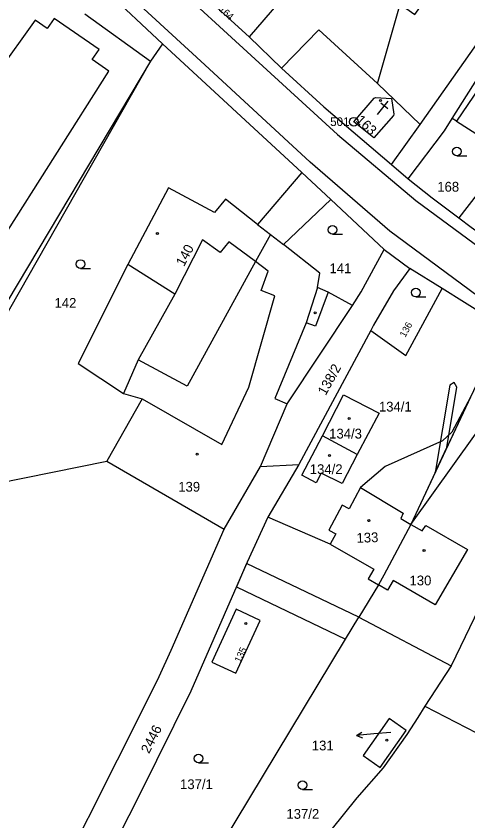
# Model space of a CAD drawing. Extents: x -504988 to -494607, y -1123820 to -1114018.
# Drawn here: x -501863.6 to -501785.1, y -1120846.2 to -1120706.4 of the extents above; entities that cross this region are included whole.
import ezdxf

# ---------------------------------------------------------------- set-up
doc = ezdxf.new("R2010")
doc.units = 0
for name, color, linetype in [('Hranice parcel', 7, 'Continuous'), ('Parcelní čísla', 7, 'Continuous'), ('Pop  PČ popisy', 7, 'Continuous'), ('Vnitřní kresba', 7, 'Continuous'), ('Věcná břemena k části', 7, 'Continuous'), ('Značky bodu BP', 7, 'Continuous'), ('Značky budov', 7, 'Continuous'), ('Značky kultur', 7, 'Continuous')]:
    doc.layers.add(name, color=color, linetype=linetype)

msp = doc.modelspace()

# ---------------------------------------------------------------- linework, layer by layer
at = {"layer": 'Hranice parcel'}
for p, q in [((-501793.45, -1120725.25), (-501753.97, -1120669.31)), ((-501830.66, -1120703.17), (-501823.12, -1120710.02)), ((-501823.12, -1120710.02), (-501817.52, -1120715.5)), ((-501813.96, -1120733.59), (-501838.13, -1120711.25)), ((-501793.45, -1120725.25), (-501800.84, -1120718.16)), ((-501798.38, -1120732.24), (-501793.45, -1120725.25)), ((-501787.13, -1120724.7), (-501787.85, -1120724.24)), ((-501798.38, -1120732.24), (-501795.48, -1120734.7)), ((-501813.96, -1120733.59), (-501821.64, -1120742.62)), ((-501808.95, -1120738.32), (-501813.96, -1120733.59)), ((-501799.67, -1120746.95), (-501808.95, -1120738.32)), ((-501799.67, -1120746.95), (-501795.23, -1120750.26)), ((-501789.63, -1120753.76), (-501795.23, -1120750.26)), ((-501778.95, -1120760.42), (-501789.63, -1120753.76)), ((-501802, -1120761.05), (-501814.49, -1120784.3)), ((-501810.4, -1120779.34), (-501806.74, -1120772.19)), ((-501806.74, -1120772.19), (-501800.53, -1120775.43)), ((-501800.53, -1120775.43), (-501804.34, -1120782.6)), ((-501804.34, -1120782.6), (-501810.4, -1120779.34)), ((-501847.83, -1120783.72), (-501827.47, -1120795.56)), ((-501827.47, -1120795.56), (-501821.12, -1120784.65)), ((-501821.12, -1120784.65), (-501814.49, -1120784.3)), ((-501814.49, -1120784.3), (-501819.89, -1120793.44)), ((-501809.02, -1120798.15), (-501819.89, -1120793.44)), ((-501800.68, -1120805.2), (-501804.07, -1120810.82)), ((-501804.07, -1120810.82), (-501788.03, -1120819.28)), ((-501788.03, -1120819.28), (-501792.59, -1120826.31)), ((-501792.59, -1120826.31), (-501763.75, -1120841.18))]:
    msp.add_line(p, q, dxfattribs=at)
for points in [[(-501800.84, -1120718.16), (-501796.91, -1120704.34), (-501794.33, -1120706.17), (-501788.2, -1120697.56), (-501782.42, -1120689.43), (-501802.79, -1120675.15), (-501806.41, -1120672.92), (-501812.8, -1120669)], [(-501787.85, -1120724.24), (-501777.81, -1120708.32), (-501751.05, -1120670.47)], [(-501838.13, -1120711.25), (-501848.14, -1120701.82), (-501852.83, -1120697.4)], [(-501827.44, -1120698.02), (-501827.08, -1120698.25), (-501819.47, -1120703.12), (-501818.04, -1120704.12), (-501823.12, -1120710.02)], [(-501817.52, -1120715.5), (-501811.01, -1120708.85), (-501800.84, -1120718.16)], [(-501760.44, -1120719.6), (-501760.86, -1120719.33), (-501768.58, -1120714.32), (-501767.87, -1120713.23), (-501771.38, -1120710.94), (-501772.09, -1120712.03), (-501776.55, -1120709.14), (-501787.13, -1120724.7)], [(-501838.13, -1120711.25), (-501840.24, -1120714.29), (-501866.48, -1120760.29)], [(-501817.52, -1120715.5), (-501810.12, -1120722.22), (-501798.38, -1120732.24)], [(-501795.48, -1120734.7), (-501789.2, -1120726.38), (-501787.85, -1120724.24)], [(-501787.13, -1120724.7), (-501778.14, -1120730.4), (-501786.73, -1120741.5)], [(-501795.48, -1120734.7), (-501791.32, -1120738.01), (-501786.73, -1120741.5)], [(-501821.64, -1120742.62), (-501827.24, -1120738.25), (-501829.1, -1120740.57), (-501837.1, -1120736.24), (-501844.15, -1120749.59), (-501852.78, -1120766.75), (-501844.95, -1120771.98)], [(-501805.15, -1120756.73), (-501809.4, -1120754.38), (-501811.27, -1120753.59), (-501810.82, -1120751.07), (-501817.17, -1120746.12), (-501808.95, -1120738.32)], [(-501786.73, -1120741.5), (-501784.59, -1120743.12), (-501782.93, -1120744.24)], [(-501821.64, -1120742.62), (-501819.41, -1120744.37), (-501822, -1120749.09), (-501833.88, -1120770.73), (-501842.36, -1120766.14), (-501844.95, -1120771.98)], [(-501805.15, -1120756.73), (-501803.67, -1120754.35), (-501799.67, -1120746.95)], [(-501795.23, -1120750.26), (-501798.05, -1120754.13), (-501801.51, -1120760.13), (-501802, -1120761.05)], [(-501802, -1120761.05), (-501795.92, -1120765.39), (-501789.63, -1120753.76)], [(-501821.12, -1120784.65), (-501816.52, -1120773.8), (-501805.15, -1120756.73)], [(-501844.95, -1120771.98), (-501841.7, -1120772.9), (-501847.83, -1120783.72)], [(-501784.67, -1120772.62), (-501787.95, -1120778.7), (-501789.56, -1120780.2), (-501799.49, -1120784.67), (-501803.79, -1120788.34), (-501805.76, -1120792.04), (-501806.97, -1120791.4), (-501809.28, -1120795.72), (-501808.07, -1120796.37), (-501809.02, -1120798.15)], [(-501784.67, -1120772.62), (-501788.77, -1120781.36), (-501790.8, -1120785.69)], [(-501804.34, -1120782.6), (-501806.96, -1120787.62), (-501810.63, -1120785.85), (-501811.47, -1120787.48), (-501813.95, -1120786.15), (-501810.4, -1120779.34)], [(-501877.92, -1120786.23), (-501877.8, -1120786.9), (-501874.79, -1120787.7), (-501871.6, -1120788.54), (-501847.83, -1120783.72)], [(-501790.8, -1120785.69), (-501795.04, -1120794.72), (-501799.72, -1120803.54), (-501800.68, -1120805.2)], [(-501774.91, -1120791.49), (-501782.43, -1120807.66), (-501788.03, -1120819.28)], [(-501819.89, -1120793.44), (-501823.45, -1120801.27), (-501833.24, -1120823.69), (-501842.13, -1120841.68), (-501857.02, -1120870.96), (-501857.92, -1120872.74)], [(-501863.51, -1120871.84), (-501862.56, -1120868.86), (-501861.12, -1120865.76), (-501840.91, -1120825.58), (-501838.73, -1120821.11), (-501836.66, -1120816.58), (-501827.47, -1120795.56)], [(-501809.02, -1120798.15), (-501801.49, -1120802.51), (-501802.44, -1120804.15), (-501800.68, -1120805.2)], [(-501829.61, -1120818.62), (-501825.42, -1120820.55), (-501821.21, -1120811.39), (-501825.39, -1120809.46), (-501829.61, -1120818.62)], [(-501842.92, -1120875.39), (-501842.15, -1120873.98), (-501806.38, -1120814.64), (-501804.08, -1120810.84), (-501804.07, -1120810.82)], [(-501792.59, -1120826.31), (-501793.85, -1120828.25), (-501795.72, -1120831.21), (-501799.86, -1120837.02), (-501804.44, -1120842.19), (-501808.94, -1120847.82), (-501810.99, -1120850.62), (-501818.61, -1120862.34), (-501827.86, -1120878.05)], [(-501800.34, -1120836.94), (-501795.83, -1120830.54), (-501798.82, -1120828.43), (-501803.33, -1120834.83), (-501800.34, -1120836.94)]]:
    msp.add_lwpolyline(points, dxfattribs=at)
at = {"layer": 'Pop  PČ popisy'}
for p, q in [((-501804.48, -1120831.37), (-501803.53, -1120830.78)), ((-501801.49, -1120831.11), (-501804.48, -1120831.37)), ((-501804.48, -1120831.37), (-501803.44, -1120831.78)), ((-501798.51, -1120830.84), (-501801.49, -1120831.11))]:
    msp.add_line(p, q, dxfattribs=at)
at = {"layer": 'Vnitřní kresba'}
for p, q in [((-501850.8, -1120687.44), (-501826.19, -1120710.15)), ((-501830.83, -1120714.88), (-501855.35, -1120692.31)), ((-501860.25, -1120707.17), (-501875.52, -1120728.34)), ((-501858.16, -1120708.61), (-501860.25, -1120707.17)), ((-501856.94, -1120706.84), (-501858.16, -1120708.61)), ((-501849.15, -1120712.22), (-501856.94, -1120706.84)), ((-501851.65, -1120706.04), (-501840.24, -1120714.29)), ((-501826.19, -1120710.15), (-501807.79, -1120726.99)), ((-501850.37, -1120713.99), (-501849.15, -1120712.22)), ((-501840.24, -1120714.29), (-501867.19, -1120759.45)), ((-501847.49, -1120715.98), (-501850.37, -1120713.99)), ((-501812.52, -1120731.82), (-501830.83, -1120714.88)), ((-501866.12, -1120745.4), (-501847.49, -1120715.98)), ((-501804.94, -1120724.78), (-501801.43, -1120720.72)), ((-501801.43, -1120720.72), (-501801.2, -1120720.57)), ((-501798.05, -1120723.73), (-501801.48, -1120727.58)), ((-501798, -1120723.5), (-501798.05, -1120723.73)), ((-501801.48, -1120727.58), (-501804.94, -1120724.78)), ((-501807.79, -1120726.99), (-501794.18, -1120738.49)), ((-501798.7, -1120743.79), (-501812.52, -1120731.82)), ((-501794.18, -1120738.49), (-501778.26, -1120750.23)), ((-501819.41, -1120744.37), (-501817.17, -1120746.12)), ((-501782, -1120756.14), (-501798.7, -1120743.79)), ((-501831.21, -1120745.28), (-501836.04, -1120754.71)), ((-501828.13, -1120747.5), (-501831.21, -1120745.28)), ((-501826.65, -1120745.64), (-501828.13, -1120747.5)), ((-501822, -1120749.09), (-501826.65, -1120745.64)), ((-501819.8, -1120750.72), (-501822, -1120749.09)), ((-501836.04, -1120754.71), (-501844.15, -1120749.59)), ((-501821.05, -1120754.11), (-501819.8, -1120750.72)), ((-501836.04, -1120754.71), (-501842.36, -1120766.14)), ((-501818.68, -1120755.03), (-501821.05, -1120754.11)), ((-501811.27, -1120753.59), (-501813.24, -1120759.7)), ((-501809.4, -1120754.38), (-501811.61, -1120760.3)), ((-501823.14, -1120770.88), (-501818.68, -1120755.03)), ((-501813.24, -1120759.7), (-501818.67, -1120772.86)), ((-501811.61, -1120760.3), (-501813.24, -1120759.7)), ((-501827.83, -1120780.86), (-501823.14, -1120770.88)), ((-501841.7, -1120772.9), (-501827.83, -1120780.86)), ((-501818.67, -1120772.86), (-501816.52, -1120773.8)), ((-501803.79, -1120788.34), (-501796.36, -1120792.76)), ((-501796.36, -1120792.76), (-501796.79, -1120793.71)), ((-501796.79, -1120793.71), (-501795.04, -1120794.72)), ((-501795.04, -1120794.72), (-501793.07, -1120795.85)), ((-501793.07, -1120795.85), (-501792.45, -1120794.9)), ((-501792.45, -1120794.9), (-501785.23, -1120799.09)), ((-501785.23, -1120799.09), (-501790.79, -1120808.7)), ((-501798.12, -1120804.46), (-501799.09, -1120806.15)), ((-501790.79, -1120808.7), (-501798.12, -1120804.46)), ((-501799.09, -1120806.15), (-501800.68, -1120805.2))]:
    msp.add_line(p, q, dxfattribs=at)
msp.add_lwpolyline([(-501801.2, -1120720.57), (-501798.41, -1120720.76), (-501798, -1120723.5)], dxfattribs=at)
at = {"layer": 'Věcná břemena k části'}
for points in [[(-501795.04, -1120794.72), (-501783.79, -1120779.03), (-501774.26, -1120763.27), (-501776.28, -1120762.05), (-501778.3, -1120760.82), (-501778.95, -1120760.42), (-501779.09, -1120760.73), (-501784.67, -1120772.62)], [(-501790.8, -1120785.69), (-501788.77, -1120781.36), (-501787.04, -1120770.88), (-501787.54, -1120770.08), (-501788.3, -1120770.54)], [(-501806.38, -1120814.64), (-501804.08, -1120810.84), (-501823.56, -1120801.52), (-501825.33, -1120805.59)]]:
    msp.add_lwpolyline(points, close=True, dxfattribs=at)
at = {"layer": 'Značky bodu BP'}
for radius in [0.75, 0.03]:
    msp.add_circle((-501804.94, -1120724.78), radius, dxfattribs=at)
at = {"layer": 'Značky budov'}
for p, q in [((-501799.01, -1120721.21), (-501800.9, -1120723.54)), ((-501800.23, -1120721.51), (-501799.06, -1120722.46))]:
    msp.add_line(p, q, dxfattribs=at)
for centre in [(-501800.3, -1120721.1), (-501839.05, -1120744.18), (-501811.67, -1120757.97), (-501805.76, -1120776.34), (-501832.14, -1120782.51), (-501809.16, -1120782.76), (-501802.33, -1120794.07), (-501792.75, -1120799.26), (-501823.7, -1120811.94), (-501799.2, -1120832.19)]:
    msp.add_circle(centre, 0.175, dxfattribs=at)
at = {"layer": 'Značky kultur'}
for p, q in [((-501787.07, -1120730.69), (-501785.32, -1120730.69)), ((-501808.64, -1120744.33), (-501806.89, -1120744.33)), ((-501852.41, -1120750.25), (-501850.66, -1120750.25)), ((-501794.18, -1120755.22), (-501792.43, -1120755.22)), ((-501831.9, -1120836.12), (-501830.15, -1120836.12)), ((-501813.85, -1120840.77), (-501812.1, -1120840.77))]:
    msp.add_line(p, q, dxfattribs=at)
for centre in [(-501787.07, -1120729.94), (-501808.64, -1120743.58), (-501852.41, -1120749.5), (-501794.18, -1120754.47), (-501831.9, -1120835.37), (-501813.85, -1120840.02)]:
    msp.add_circle(centre, 0.75, dxfattribs=at)

# ---------------------------------------------------------------- texts
at = {"layer": 'Parcelní čísla'}
for s, height, rotation, p in [('164', 1.2, 318, (-501828.45, -1120705.41)), ('163', 1.7, 317, (-501804.72, -1120724.68)), ('140', 1.7, 62, (-501834.42, -1120750.03)), ('136', 1.2, 61, (-501796.02, -1120762.34)), ('138/2', 1.7, 61, (-501809.83, -1120772.44)), ('133', 1.7, 2, (-501804.44, -1120797.92)), ('135', 1.2, 65, (-501824.64, -1120818.83)), ('2446', 1.7, 63, (-501840.49, -1120834.64))]:
    msp.add_text(s, height=height, rotation=rotation, dxfattribs=at).set_placement(p)
for s, p in [('168', (-501790.45, -1120736.93)), ('141', (-501809.16, -1120751.09)), ('142', (-501856.9, -1120757.1)), ('134/1', (-501800.58, -1120775.12)), ('134/3', (-501809.22, -1120779.81)), ('134/2', (-501812.58, -1120785.98)), ('139', (-501835.42, -1120789.04)), ('130', (-501795.27, -1120805.31)), ('131', (-501812.23, -1120833.97)), ('137/1', (-501835.11, -1120840.7)), ('137/2', (-501816.64, -1120845.85))]:
    msp.add_text(s, height=1.7, dxfattribs=at).set_placement(p)
at = {"layer": 'Značky bodu BP'}
msp.add_text('501', height=1.5, dxfattribs=at).set_placement((-501809.04, -1120725.53))

doc.saveas('drawing.dxf')
